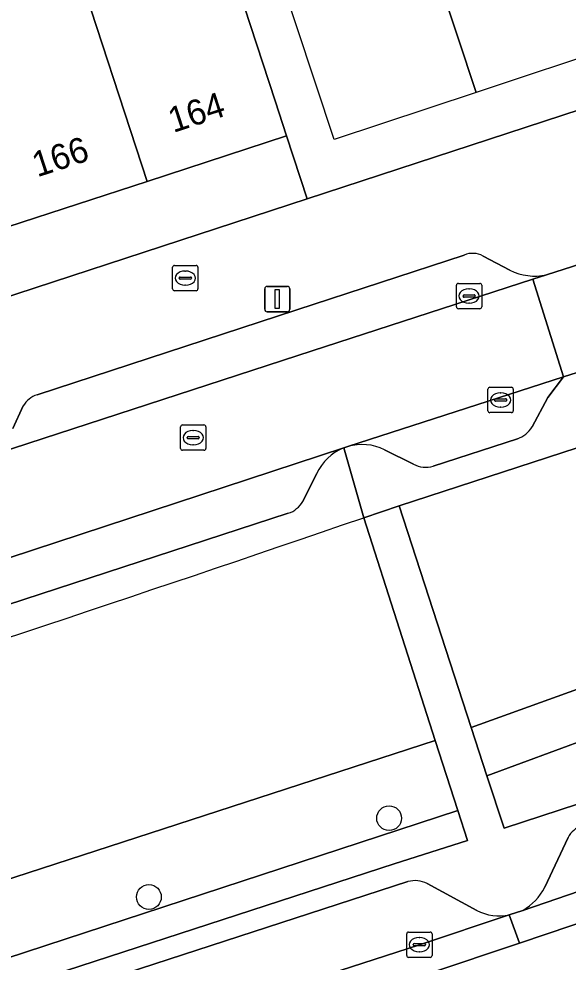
# Model space of a CAD drawing. Extents: x 158086 to 159499, y 382904 to 383981.
# Drawn here: x 159326.14 to 159347.82, y 382933.35 to 382970.59 of the extents above; entities that cross this region are included whole.
import ezdxf

# ---------------------------------------------------------------- set-up
doc = ezdxf.new("R2010")
doc.units = 0
for name, color, linetype in [('IMGEO_Berm_groen', 7, 'Continuous'), ('IMGEO_Boom', 7, 'Continuous'), ('IMGEO_Brandkraan', 7, 'Continuous'), ('IMGEO_Erf', 7, 'Continuous'), ('IMGEO_Kolk', 7, 'Continuous'), ('IMGEO_Lichtmast', 7, 'Continuous'), ('IMGEO_Pand', 7, 'Continuous'), ('IMGEO_Pand_nummerreeks', 7, 'Continuous'), ('IMGEO_Pand_vergunning_verleend', 7, 'Continuous'), ('IMGEO_Parkeervlak_open', 7, 'Continuous'), ('IMGEO_Rijbaan_lokaal_gesloten', 7, 'Continuous'), ('IMGEO_Rijbaan_lokaal_open', 7, 'Continuous'), ('IMGEO_Rioolput', 7, 'Continuous'), ('IMGEO_Voetpad_open', 7, 'Continuous')]:
    doc.layers.add(name, color=color, linetype=linetype)

msp = doc.modelspace()

# ---------------------------------------------------------------- linework, layer by layer
at = {"layer": 'IMGEO_Berm_groen'}
for points in [[(159399.231, 382965.857), (159397.971, 382969.883), (159341.152, 382951.371), (159343.991, 382942.614), (159358.526, 382947.853), (159366.41, 382950.895)], [(159399.854, 382963.943), (159399.231, 382965.857), (159366.41, 382950.895), (159358.526, 382947.853), (159343.991, 382942.614), (159344.618, 382940.714), (159366.304, 382948.71)], [(159376.06, 382952.292), (159377.646, 382951.556), (159387.109, 382956.089), (159394.875, 382959.851), (159400.37, 382962.358), (159399.854, 382963.943), (159366.304, 382948.71), (159344.618, 382940.714), (159345.302, 382938.641), (159348.236, 382939.606), (159360.99, 382945.438)], [(159343.473, 382939.346), (159342.578, 382942.109), (159299.17, 382927.991), (159288.125, 382924.89), (159288.447, 382923.605), (159288.875, 382921.985), (159300.04, 382925.119)], [(159322.348, 382931.178), (159340.962, 382937.229), (159343.857, 382938.162), (159343.473, 382939.346), (159300.04, 382925.119), (159288.875, 382921.985), (159289.205, 382920.734), (159292.313, 382921.587)]]:
    msp.add_lwpolyline(points, close=True, dxfattribs=at)
for points in [[(159342.578, 382942.109), (159339.753, 382950.899)], [(159285.94, 382933.689), (159288.125, 382924.89), (159299.17, 382927.991), (159342.578, 382942.109)]]:
    msp.add_lwpolyline(points, dxfattribs=at)
msp.add_arc((158908.133, 384207.771), 1328.918, 286.516822, 288.952894, dxfattribs=at)
at = {"layer": 'IMGEO_Boom'}
for centre in [(159340.756, 382939.037), (159331.274, 382935.927)]:
    msp.add_circle(centre, 0.489, dxfattribs=at)
at = {"layer": 'IMGEO_Brandkraan'}
for p, q in [((159332.21, 382959.933), (159332.21, 382960.785)), ((159332.285, 382960.859), (159333.137, 382960.859)), ((159333.211, 382960.785), (159333.211, 382959.933)), ((159332.512, 382960.402), (159332.91, 382960.402)), ((159332.698, 382960.639), (159332.723, 382960.639)), ((159332.469, 382960.353), (159332.469, 382960.365)), ((159332.907, 382960.316), (159332.509, 382960.316)), ((159332.721, 382960.079), (159332.696, 382960.079)), ((159332.953, 382960.365), (159332.953, 382960.353)), ((159333.137, 382959.859), (159332.285, 382959.859))]:
    msp.add_line(p, q, dxfattribs=at)
for points in [[(159332.21, 382959.933), (159332.21, 382960.785)], [(159332.285, 382960.859), (159333.137, 382960.859)], [(159333.211, 382960.785), (159333.211, 382959.933)], [(159333.137, 382959.859), (159332.285, 382959.859)]]:
    msp.add_lwpolyline(points, dxfattribs=at)
for centre, radius, start, end in [((159332.287, 382960.783), 0.0765, 91.552, 178.448), ((159332.287, 382960.783), 0.0765, 91.552, 178.448), ((159333.135, 382960.783), 0.0765, 1.552, 88.448), ((159333.135, 382960.783), 0.0765, 1.552, 88.448), ((159332.509, 382960.362), 0.0403, 85.8775, 175.7526), ((159332.914, 382960.364), 0.0386, 1.7309, 96.639), ((159332.506, 382960.352), 0.0366, 178.938, 274.7102), ((159332.91, 382960.359), 0.043, 264.8664, 352.4533), ((159332.287, 382959.935), 0.0765, 181.552, 268.448), ((159332.287, 382959.935), 0.0765, 181.552, 268.448), ((159333.135, 382959.935), 0.0765, 271.552, 358.448), ((159333.135, 382959.935), 0.0765, 271.552, 358.448)]:
    msp.add_arc(centre, radius, start, end, dxfattribs=at)
for centre, major_axis, ratio, start_param, end_param in [((159332.697, 382960.359), (-0.387, 0.002), 0.722429, 4.712389, 7.853982), ((159332.722, 382960.359), (-0.39, 0.002), 0.717154, 1.570796, 4.712389)]:
    msp.add_ellipse(centre, major_axis=major_axis, ratio=ratio, start_param=start_param, end_param=end_param, dxfattribs=at)
at = {"layer": 'IMGEO_Erf'}
msp.add_lwpolyline([(159333.824, 382974.802), (159336.255, 382967.363), (159336.71, 382965.971), (159337.523, 382963.484), (159373.472, 382975.264)], dxfattribs=at)
msp.add_lwpolyline([(159337.523, 382963.484), (159336.71, 382965.971), (159331.209, 382964.174), (159325.71, 382962.378), (159320.212, 382960.582), (159314.713, 382958.786), (159309.215, 382956.99), (159303.717, 382955.194), (159304.533, 382952.697)], close=True, dxfattribs=at)
at = {"layer": 'IMGEO_Kolk'}
for p, q in [((159343.415, 382959.225), (159343.415, 382960.077)), ((159343.49, 382960.151), (159344.342, 382960.151)), ((159344.416, 382960.077), (159344.416, 382959.225)), ((159343.674, 382959.645), (159343.674, 382959.657)), ((159343.717, 382959.694), (159344.115, 382959.694)), ((159343.903, 382959.931), (159343.928, 382959.931)), ((159344.158, 382959.657), (159344.158, 382959.645)), ((159344.112, 382959.608), (159343.714, 382959.608)), ((159343.926, 382959.371), (159343.901, 382959.371)), ((159344.342, 382959.151), (159343.49, 382959.151)), ((159344.658, 382955.121), (159344.658, 382955.973)), ((159344.733, 382956.047), (159345.585, 382956.047)), ((159345.659, 382955.973), (159345.659, 382955.121)), ((159344.917, 382955.541), (159344.917, 382955.553)), ((159344.96, 382955.59), (159345.358, 382955.59)), ((159345.146, 382955.827), (159345.171, 382955.827)), ((159345.401, 382955.553), (159345.401, 382955.541)), ((159345.355, 382955.504), (159344.957, 382955.504)), ((159345.169, 382955.267), (159345.144, 382955.267)), ((159345.585, 382955.047), (159344.733, 382955.047)), ((159341.451, 382933.617), (159341.451, 382934.469)), ((159341.526, 382934.543), (159342.378, 382934.543)), ((159341.939, 382934.323), (159341.964, 382934.323)), ((159342.452, 382934.469), (159342.452, 382933.617)), ((159341.71, 382934.037), (159341.71, 382934.049)), ((159342.148, 382934), (159341.75, 382934)), ((159341.753, 382934.086), (159342.151, 382934.086)), ((159342.194, 382934.049), (159342.194, 382934.037)), ((159341.962, 382933.763), (159341.937, 382933.763)), ((159342.378, 382933.543), (159341.526, 382933.543))]:
    msp.add_line(p, q, dxfattribs=at)
for points in [[(159343.415, 382959.225), (159343.415, 382960.077)], [(159343.49, 382960.151), (159344.342, 382960.151)], [(159344.416, 382960.077), (159344.416, 382959.225)], [(159344.342, 382959.151), (159343.49, 382959.151)], [(159344.658, 382955.121), (159344.658, 382955.973)], [(159344.733, 382956.047), (159345.585, 382956.047)], [(159345.659, 382955.973), (159345.659, 382955.121)], [(159345.585, 382955.047), (159344.733, 382955.047)], [(159341.451, 382933.617), (159341.451, 382934.469)], [(159341.526, 382934.543), (159342.378, 382934.543)], [(159342.452, 382934.469), (159342.452, 382933.617)], [(159342.378, 382933.543), (159341.526, 382933.543)]]:
    msp.add_lwpolyline(points, dxfattribs=at)
for centre, radius, start, end in [((159343.492, 382960.075), 0.0765, 91.552, 178.448), ((159343.492, 382960.075), 0.0765, 91.552, 178.448), ((159344.34, 382960.075), 0.0765, 1.552, 88.448), ((159344.34, 382960.075), 0.0765, 1.552, 88.448), ((159343.714, 382959.654), 0.0403, 85.8775, 175.7526), ((159343.711, 382959.644), 0.0366, 178.938, 274.7102), ((159344.115, 382959.651), 0.043, 264.8664, 352.4533), ((159344.119, 382959.656), 0.0386, 1.7309, 96.639), ((159343.492, 382959.227), 0.0765, 181.552, 268.448), ((159343.492, 382959.227), 0.0765, 181.552, 268.448), ((159344.34, 382959.227), 0.0765, 271.552, 358.448), ((159344.34, 382959.227), 0.0765, 271.552, 358.448), ((159344.735, 382955.971), 0.0765, 91.552, 178.448), ((159344.735, 382955.971), 0.0765, 91.552, 178.448), ((159345.583, 382955.971), 0.0765, 1.552, 88.448), ((159345.583, 382955.971), 0.0765, 1.552, 88.448), ((159344.957, 382955.55), 0.0403, 85.8775, 175.7526), ((159344.954, 382955.54), 0.0366, 178.938, 274.7102), ((159345.358, 382955.547), 0.043, 264.8664, 352.4533), ((159345.362, 382955.552), 0.0386, 1.7309, 96.639), ((159344.735, 382955.123), 0.0765, 181.552, 268.448), ((159344.735, 382955.123), 0.0765, 181.552, 268.448), ((159345.583, 382955.123), 0.0765, 271.552, 358.448), ((159345.583, 382955.123), 0.0765, 271.552, 358.448), ((159341.528, 382934.467), 0.0765, 91.552, 178.448), ((159341.528, 382934.467), 0.0765, 91.552, 178.448), ((159342.376, 382934.467), 0.0765, 1.552, 88.448), ((159342.376, 382934.467), 0.0765, 1.552, 88.448), ((159341.75, 382934.046), 0.0403, 85.8775, 175.7526), ((159341.747, 382934.036), 0.0366, 178.938, 274.7102), ((159342.151, 382934.043), 0.043, 264.8664, 352.4533), ((159342.155, 382934.048), 0.0386, 1.7309, 96.639), ((159341.528, 382933.619), 0.0765, 181.552, 268.448), ((159341.528, 382933.619), 0.0765, 181.552, 268.448), ((159342.376, 382933.619), 0.0765, 271.552, 358.448), ((159342.376, 382933.619), 0.0765, 271.552, 358.448)]:
    msp.add_arc(centre, radius, start, end, dxfattribs=at)
for centre, major_axis, ratio, start_param, end_param in [((159343.902, 382959.651), (-0.387, 0.002), 0.722429, 4.712389, 7.853982), ((159343.927, 382959.651), (-0.39, 0.002), 0.717154, 1.570796, 4.712389), ((159345.145, 382955.547), (-0.387, 0.002), 0.722429, 4.712389, 7.853982), ((159345.17, 382955.547), (-0.39, 0.002), 0.717154, 1.570796, 4.712389), ((159341.938, 382934.043), (-0.387, 0.002), 0.722429, 4.712389, 7.853982), ((159341.963, 382934.043), (-0.39, 0.002), 0.717154, 1.570796, 4.712389)]:
    msp.add_ellipse(centre, major_axis=major_axis, ratio=ratio, start_param=start_param, end_param=end_param, dxfattribs=at)
at = {"layer": 'IMGEO_Lichtmast'}
for p, q in [((159335.944, 382960.031), (159336.734, 382960.031)), ((159336.734, 382960.031), (159335.944, 382960.031)), ((159335.844, 382959.131), (159335.844, 382959.931)), ((159335.844, 382959.931), (159335.844, 382959.131)), ((159336.834, 382959.931), (159336.834, 382959.131)), ((159336.834, 382959.131), (159336.834, 382959.931)), ((159336.734, 382959.031), (159335.944, 382959.031)), ((159335.944, 382959.031), (159336.734, 382959.031))]:
    msp.add_line(p, q, dxfattribs=at)
msp.add_lwpolyline([(159336.264, 382959.906), (159336.414, 382959.906), (159336.414, 382959.156), (159336.264, 382959.156), (159336.264, 382959.906)], dxfattribs=at)
for centre, start, end in [((159335.944, 382959.931), 90, 180), ((159335.944, 382959.931), 90, 180), ((159336.734, 382959.931), 0, 90), ((159336.734, 382959.931), 360, 90), ((159335.944, 382959.131), 180, 270), ((159335.944, 382959.131), 180, 270), ((159336.734, 382959.131), 270, 0), ((159336.734, 382959.131), 270, 0)]:
    msp.add_arc(centre, 0.1, start, end, dxfattribs=at)
at = {"layer": 'IMGEO_Pand'}
for points in [[(159333.824, 382974.802), (159328.325, 382973.007), (159331.209, 382964.174), (159336.71, 382965.971), (159336.255, 382967.363)], [(159328.325, 382973.007), (159322.826, 382971.211), (159325.71, 382962.378), (159331.209, 382964.174)]]:
    msp.add_lwpolyline(points, close=True, dxfattribs=at)
at = {"layer": 'IMGEO_Pand_vergunning_verleend'}
for points in [[(159341.222, 382976.677), (159346.832, 382978.535), (159349.808, 382969.552), (159344.197, 382967.693)], [(159335.611, 382974.818), (159341.222, 382976.677), (159344.197, 382967.693), (159338.587, 382965.835)]]:
    msp.add_lwpolyline(points, close=True, dxfattribs=at)
at = {"layer": 'IMGEO_Parkeervlak_open'}
for points in [[(159343.718, 382961.268), (159337.112, 382959.106)], [(159345.525, 382960.669), (159344.471, 382961.23)], [(159346.431, 382960.318), (159346.971, 382960.487)], [(159337.724, 382957.484), (159346.431, 382960.318)], [(159337.112, 382959.106), (159326.859, 382955.751)], [(159304.632, 382946.716), (159337.724, 382957.484)], [(159347.641, 382956.457), (159339.122, 382953.708)], [(159347.022, 382955.65), (159347.641, 382956.457)], [(159346.401, 382954.484), (159347.022, 382955.65)], [(159326.311, 382955.311), (159325.899, 382954.422)], [(159342.495, 382952.937), (159345.819, 382954.013)], [(159338.967, 382953.657), (159305.924, 382942.804)], [(159340.576, 382953.584), (159341.72, 382953.012)], [(159337.349, 382951.544), (159337.894, 382952.634)], [(159308.72, 382941.924), (159336.777, 382951.073)], [(159346.031, 382935.398), (159349.599, 382936.61), (159361.976, 382942.21), (159379.803, 382950.324)], [(159347.824, 382938.278), (159346.901, 382936.314)], [(159341.5, 382936.533), (159322.593, 382930.387), (159292.545, 382920.802), (159291.931, 382920.613)], [(159344.22, 382935.392), (159342.255, 382936.454)], [(159289.135, 382917.261), (159293.264, 382918.427), (159301.621, 382921.109), (159320.094, 382926.966), (159341.953, 382934.042), (159345.499, 382935.219)]]:
    msp.add_lwpolyline(points, dxfattribs=at)
for centre, radius, start, end in [((159344.056, 382960.488), 0.85, 60.7988, 113.4232), ((159346.515, 382962.696), 2.256, 243.9807, 281.6718), ((159327.155, 382954.821), 0.976, 107.6638, 149.8595), ((159345.482, 382955.025), 1.066, 288.4331, 329.5319), ((159339.689, 382951.77), 2.019, 63.9415, 106.3095), ((159339.695, 382951.82), 1.976, 111.6026, 155.6643), ((159342.201, 382953.945), 1.05, 242.6989, 286.246), ((159336.428, 382952.08), 1.066, 289.1306, 329.8073), ((159348.717, 382937.8), 1.013, 111.5467, 151.8295), ((159341.777, 382935.533), 1.038, 62.576, 105.4771), ((159344.983, 382937.265), 2.141, 299.3137, 333.6371), ((159345.105, 382937.119), 1.94, 242.8712, 281.7224)]:
    msp.add_arc(centre, radius, start, end, dxfattribs=at)
at = {"layer": 'IMGEO_Rijbaan_lokaal_gesloten'}
for points in [[(159482.959, 382997.671), (159482.823, 382997.529), (159482.047, 382996.614), (159481.648, 382996.23), (159480.436, 382995.194), (159479.197, 382994.301), (159479.004, 382994.163), (159476.256, 382992.87), (159476.728, 382991.767), (159450.924, 382980.675), (159438.895, 382975.083), (159424.023, 382968.422), (159418.313, 382965.948), (159400.947, 382959.092), (159380.495, 382949.322), (159350.042, 382935.493), (159345.91, 382934.105), (159342.325, 382932.901), (159320.46, 382925.824), (159293.61, 382917.278), (159289.051, 382915.994), (159282.58, 382914.322), (159261.925, 382910.075), (159245.487, 382907.757)], [(159417.223, 382966.786), (159402.779, 382961.146), (159400.465, 382960.191), (159398.65, 382959.349), (159395.72, 382957.98), (159391.008, 382955.715), (159387.953, 382954.264), (159379.987, 382950.408), (159379.803, 382950.324), (159361.976, 382942.21), (159349.599, 382936.61), (159346.031, 382935.398), (159345.499, 382935.219), (159345.91, 382934.105), (159350.042, 382935.493), (159380.495, 382949.322), (159400.947, 382959.092), (159418.313, 382965.948)], [(159245.487, 382907.757), (159261.925, 382910.075), (159282.58, 382914.322), (159289.051, 382915.994), (159293.61, 382917.278), (159320.46, 382925.824), (159342.325, 382932.901), (159345.91, 382934.105), (159345.499, 382935.219), (159341.953, 382934.042), (159320.094, 382926.966), (159301.621, 382921.109), (159293.264, 382918.427), (159289.135, 382917.261), (159288.738, 382917.153), (159282.31, 382915.49), (159261.72, 382911.256), (159245.347, 382908.949)]]:
    msp.add_lwpolyline(points, dxfattribs=at)
at = {"layer": 'IMGEO_Rijbaan_lokaal_open'}
for points in [[(159350.993, 382961.772), (159346.971, 382960.487), (159346.431, 382960.318), (159347.641, 382956.457), (159352.252, 382957.928)], [(159347.641, 382956.457), (159346.431, 382960.318), (159337.724, 382957.484), (159304.632, 382946.716), (159305.924, 382942.804), (159338.967, 382953.657), (159339.122, 382953.708)]]:
    msp.add_lwpolyline(points, close=True, dxfattribs=at)
at = {"layer": 'IMGEO_Rioolput'}
for p, q in [((159332.521, 382953.636), (159332.521, 382954.488)), ((159332.596, 382954.562), (159333.448, 382954.562)), ((159333.522, 382954.488), (159333.522, 382953.636)), ((159332.78, 382954.056), (159332.78, 382954.068)), ((159332.823, 382954.105), (159333.221, 382954.105)), ((159333.009, 382954.342), (159333.034, 382954.342)), ((159333.264, 382954.068), (159333.264, 382954.056)), ((159333.218, 382954.019), (159332.82, 382954.019)), ((159333.032, 382953.782), (159333.007, 382953.782)), ((159333.448, 382953.562), (159332.596, 382953.562))]:
    msp.add_line(p, q, dxfattribs=at)
for points in [[(159332.521, 382953.636), (159332.521, 382954.488)], [(159332.596, 382954.562), (159333.448, 382954.562)], [(159333.522, 382954.488), (159333.522, 382953.636)], [(159333.448, 382953.562), (159332.596, 382953.562)]]:
    msp.add_lwpolyline(points, dxfattribs=at)
for centre, radius, start, end in [((159332.598, 382954.486), 0.0765, 91.552, 178.448), ((159332.598, 382954.486), 0.0765, 91.552, 178.448), ((159333.446, 382954.486), 0.0765, 1.552, 88.448), ((159333.446, 382954.486), 0.0765, 1.552, 88.448), ((159332.82, 382954.065), 0.0403, 85.8775, 175.7526), ((159332.817, 382954.055), 0.0366, 178.938, 274.7102), ((159333.221, 382954.062), 0.043, 264.8664, 352.4533), ((159333.225, 382954.067), 0.0386, 1.7309, 96.639), ((159332.598, 382953.638), 0.0765, 181.552, 268.448), ((159332.598, 382953.638), 0.0765, 181.552, 268.448), ((159333.446, 382953.638), 0.0765, 271.552, 358.448), ((159333.446, 382953.638), 0.0765, 271.552, 358.448)]:
    msp.add_arc(centre, radius, start, end, dxfattribs=at)
for centre, major_axis, ratio, start_param, end_param in [((159333.008, 382954.062), (-0.387, 0.002), 0.722429, 4.712389, 7.853982), ((159333.033, 382954.062), (-0.39, 0.002), 0.717154, 1.570796, 4.712389)]:
    msp.add_ellipse(centre, major_axis=major_axis, ratio=ratio, start_param=start_param, end_param=end_param, dxfattribs=at)
at = {"layer": 'IMGEO_Voetpad_open'}
for points in [[(159475.522, 383008.179), (159475.881, 383007.129), (159470.107, 383005.305), (159469.711, 383006.321), (159454.206, 383001.359), (159454.175, 383001.458), (159453.118, 383001.152), (159450.394, 383000.364), (159406.519, 382986.097), (159396.025, 382982.686), (159374.591, 382975.667), (159373.909, 382975.444), (159373.472, 382975.264), (159337.523, 382963.484), (159304.533, 382952.697), (159302.662, 382952.288), (159269.337, 382942.719), (159263.077, 382941.3), (159262.22, 382941.117), (159260.558, 382940.762), (159248.461, 382938.896), (159237.38, 382937.512)], [(159339.122, 382953.708), (159338.967, 382953.657), (159339.753, 382950.899), (159341.152, 382951.371), (159397.971, 382969.883)], [(159346.971, 382960.487), (159350.993, 382961.772)], [(159326.859, 382955.751), (159337.112, 382959.106), (159343.718, 382961.268)], [(159344.471, 382961.23), (159345.525, 382960.669)], [(159354.425, 382957.118), (159353.141, 382957.698), (159352.252, 382957.928), (159347.641, 382956.457), (159347.022, 382955.65), (159346.401, 382954.484)], [(159325.899, 382954.422), (159326.311, 382955.311)], [(159345.819, 382954.013), (159342.495, 382952.937)], [(159339.753, 382950.899), (159338.967, 382953.657)], [(159341.72, 382953.012), (159340.576, 382953.584)], [(159337.894, 382952.634), (159337.349, 382951.544)], [(159348.236, 382939.606), (159345.302, 382938.641), (159344.618, 382940.714), (159343.991, 382942.614), (159341.152, 382951.371), (159339.753, 382950.899), (159342.578, 382942.109), (159343.473, 382939.346), (159343.857, 382938.162), (159340.962, 382937.229), (159322.348, 382931.178), (159292.313, 382921.587), (159289.205, 382920.734), (159287.723, 382920.324), (159281.634, 382918.738)], [(159336.777, 382951.073), (159308.72, 382941.924)], [(159346.901, 382936.314), (159347.824, 382938.278)], [(159291.931, 382920.613), (159292.545, 382920.802), (159322.593, 382930.387), (159341.5, 382936.533)], [(159342.255, 382936.454), (159344.22, 382935.392)], [(159345.499, 382935.219), (159346.031, 382935.398)]]:
    msp.add_lwpolyline(points, dxfattribs=at)
for centre, radius, start, end in [((159344.056, 382960.488), 0.85, 60.7988, 113.4232), ((159346.515, 382962.696), 2.256, 243.9807, 281.6718), ((159327.155, 382954.821), 0.976, 107.6638, 149.8595), ((159345.482, 382955.025), 1.066, 288.4331, 329.5319), ((159339.689, 382951.77), 2.019, 63.9415, 106.3095), ((159339.695, 382951.82), 1.976, 111.6026, 155.6643), ((159342.201, 382953.945), 1.05, 242.6989, 286.246), ((159336.428, 382952.08), 1.066, 289.1306, 329.8073), ((158908.133, 384207.771), 1328.918, 286.516822, 288.952894), ((159348.717, 382937.8), 1.013, 111.5467, 151.8295), ((159341.777, 382935.533), 1.038, 62.576, 105.4771), ((159344.983, 382937.265), 2.141, 299.3137, 333.6371), ((159345.105, 382937.119), 1.94, 242.8712, 281.7224)]:
    msp.add_arc(centre, radius, start, end, dxfattribs=at)

# ---------------------------------------------------------------- texts
at = {"layer": 'IMGEO_Pand_nummerreeks'}
for s, p in [('164', (159332.235, 382966.088)), ('166', (159326.865, 382964.334))]:
    msp.add_text(s, height=1, rotation=18.0883, dxfattribs=at).set_placement(p)

doc.saveas('drawing.dxf')
